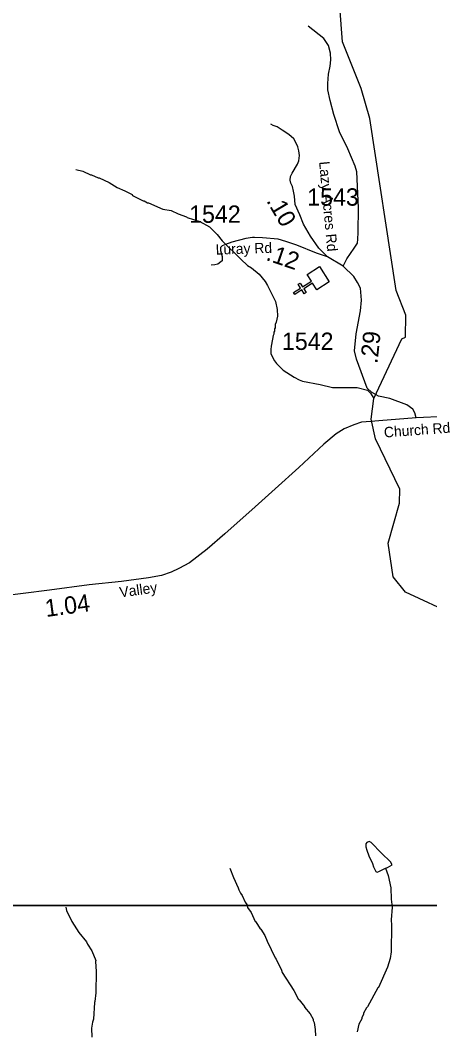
# Model space of a CAD drawing. Extents: x 1248089 to 1457196, y 820910 to 988753.
# Drawn here: x 1347982 to 1350937, y 912176 to 919465 of the extents above; entities that cross this region are included whole.
import ezdxf

# ---------------------------------------------------------------- set-up
doc = ezdxf.new("R2010")
doc.units = 0
for name, color, linetype in [('Exist Cultural Church CELL', 7, 'Continuous'), ('Exist Hydrographic Creek Single Shore', 7, 'Continuous'), ('Exist Hydrographic Misc Water Feature', 7, 'Continuous'), ('Exist Road Non-System Type 51', 7, 'Continuous'), ('Exist Road Secondary Type 51 Attributed', 7, 'Continuous'), ('Exist Road Secondary Type 51 Label', 7, 'Continuous'), ('Map Preparation Inset Cut Line', 7, 'Continuous'), ('Prop GRAU CAT1 Cell', 7, 'Continuous'), ('Prop Lane Lines', 7, 'Continuous')]:
    doc.layers.add(name, color=color, linetype=linetype)

msp = doc.modelspace()

# ---------------------------------------------------------------- linework, layer by layer
at = {"layer": 'Exist Cultural Church CELL'}
msp.add_lwpolyline([(1350122.5, 917523), (1350091.8, 917571), (1350027.6, 917530), (1350044.8, 917503), (1350031.3, 917494.4), (1350014.1, 917521.4), (1349963.4, 917489.1), (1349954.8, 917502.6), (1350005.5, 917534.9), (1349988.3, 917561.9), (1350001.8, 917570.5), (1350019, 917543.5), (1350083.2, 917584.5), (1350052.2, 917633.1), (1350142, 917690.4), (1350212.2, 917580.3)], close=True, dxfattribs=at)
at = {"layer": 'Exist Hydrographic Creek Single Shore'}
for points in [[(1350736.5, 917169.3), (1350761.5, 917182), (1350764.6, 917339.5), (1350693.6, 917518.2), (1350504.5, 918756.4), (1350442.6, 918974.2), (1350308.6, 919308.6), (1350288.5, 919561.7), (1350297.5, 919584.5)], [(1351125.6, 915175.3), (1350762.6, 915343.5), (1350673.6, 915453.6), (1350636.5, 915697.3), (1350718.6, 915984.5), (1350720.5, 916086.3), (1350544.6, 916447.7), (1350514.5, 916589.4), (1350534.5, 916740), (1350736.5, 917169.3)]]:
    msp.add_lwpolyline(points, dxfattribs=at)
at = {"layer": 'Exist Hydrographic Misc Water Feature'}
for points in [[(1348383.3, 918390.3), (1348433.3, 918376.3), (1348488.8, 918351.1), (1348496.7, 918350.9), (1348544.3, 918329.9), (1348552.3, 918329.7), (1348624.9, 918295.4), (1348682.8, 918258.7), (1348737.1, 918236.1), (1348789.6, 918208.4), (1348791.6, 918202.3), (1348868.7, 918162.6), (1348876.7, 918162.5), (1348900.3, 918149.9), (1348908.3, 918149.8), (1349011.4, 918103.4), (1349071.2, 918094.1), (1349122.6, 918069), (1349181.8, 918048), (1349186.1, 918043.5), (1349277.4, 918013.5), (1349348.6, 917975.9), (1349403.3, 917920.6), (1349438.4, 917875.9), (1349575.1, 917742.8), (1349622.5, 917697.8), (1349650.2, 917681.1), (1349705.2, 917633.9), (1349750.1, 917582.9), (1349767.4, 917554.6), (1349823.2, 917437.6), (1349835.7, 917381), (1349838.6, 917333), (1349829.6, 917289.1), (1349821.3, 917273.4), (1349820.8, 917249.4), (1349816.6, 917241.5), (1349816.3, 917225.5), (1349812.1, 917217.6), (1349811.7, 917201.6), (1349807.6, 917193.7), (1349803.6, 917166.6)], [(1349803.6, 917166.6), (1349792.4, 917116.1), (1349790.1, 917092.1), (1349791.5, 917060.1), (1349817, 917009.6), (1349830.8, 916991.2), (1349878.5, 916942.1), (1349958.4, 916892.3), (1349994.3, 916873.4), (1350018.5, 916862.8), (1350147.6, 916839.9), (1350235.8, 916817.8), (1350412.3, 916817.8), (1350488.7, 916799.3), (1350510.8, 916777.2), (1350534.5, 916740)], [(1350619, 913353.3), (1350633.3, 913359.1), (1350666.8, 913378.9), (1350654.2, 913400.6), (1350589.6, 913462.1), (1350515.3, 913539.7), (1350499.5, 913546.2), (1350483.3, 913538.5), (1350477, 913528.7), (1350476.6, 913508.7), (1350482, 913484.6), (1350497.2, 913444.2), (1350523.9, 913387.6), (1350531.4, 913363.4), (1350548.7, 913331), (1350556.6, 913326.8), (1350570.6, 913330.5), (1350619, 913353.3)], [(1349495.1, 913355.1), (1349521.6, 913286.5), (1349556, 913213.7), (1349559.6, 913197.6), (1349571.1, 913173.3), (1349582.8, 913157.1), (1349605.7, 913108.5), (1349617.3, 913092.3), (1349622.9, 913072.1), (1349648.1, 913035.6), (1349678.6, 912970.9), (1349682.5, 912968.8), (1349713.4, 912918.1), (1349718.7, 912914.3), (1349748.4, 912869.3), (1349763.4, 912828.9), (1349820.8, 912707.6), (1349828.6, 912699.4), (1349866.9, 912620.6), (1349872.4, 912602.4), (1349955.6, 912472.5), (1349990.1, 912407.8), (1349996, 912405.2), (1350033.1, 912358.7), (1350033, 912352.8), (1350073.9, 912305.8), (1350095, 912265.3), (1350094.8, 912257.3), (1350102.5, 912241.2), (1350111.4, 912193), (1350112.4, 912146.9)], [(1350619, 913353.3), (1350636, 913301.1), (1350656, 913212.6), (1350657.6, 913130.1), (1350664.9, 913072.3), (1350659, 912982.5), (1350662.1, 912944.5), (1350657.9, 912752.5), (1350652.7, 912704.7), (1350631.4, 912641.1), (1350568.2, 912494.6), (1350562.4, 912491.4), (1350489, 912356.4), (1350480.9, 912348.6), (1350460, 912309), (1350459.8, 912301), (1350447.3, 912277.3), (1350447.1, 912269.3), (1350426.3, 912229.8), (1350413, 912174.1)], [(1348310.8, 913074.2), (1348316.3, 913050), (1348354.5, 912969.2), (1348404.8, 912890), (1348461.3, 912822.7), (1348466.9, 912806.6), (1348497.9, 912759.8), (1348528.3, 912689.2), (1348526.2, 912682.9), (1348531.2, 912610.6), (1348527.2, 912457.2), (1348521.7, 912393.3), (1348517.5, 912385.4), (1348510.9, 912265.5), (1348504.4, 912243.7), (1348497.4, 912201.9), (1348500.1, 912137.8)]]:
    msp.add_lwpolyline(points, dxfattribs=at)
at = {"layer": 'Exist Road Non-System Type 51'}
for points in [[(1350311.4, 917692.8), (1350337.7, 917745.4), (1350391.7, 917822.8), (1350415, 917857.9), (1350418, 917887.1), (1350420.9, 917935.3), (1350422.3, 918113.5), (1350410.7, 918372.1), (1350399, 918413.4), (1350345, 918539.1), (1350286.6, 918661.8), (1350244.3, 918785.9), (1350219.4, 918886.7), (1350200.7, 918963), (1350202.2, 919008.3), (1350206.6, 919075.4), (1350218.3, 919133.9), (1350222.6, 919179.2), (1350221.2, 919228.8), (1350206.6, 919282.9), (1350173, 919334), (1350060.6, 919423.1)], [(1349954.1, 918233.4), (1349947.8, 918266.2), (1349934.7, 918291), (1349930.3, 918312.9), (1349933.2, 918337.8), (1349944.9, 918364.1), (1349982.9, 918426.9), (1349991.6, 918451.7), (1349994.5, 918472.2), (1349997.5, 918489.7), (1349993.1, 918524.8), (1349985.8, 918552.5), (1349972.6, 918580.3), (1349956.6, 918609.5), (1349920.1, 918641.6), (1349871.9, 918672.3), (1349835.4, 918697.1), (1349807.7, 918705.9), (1349791.1, 918716.2)], [(1349610.6, 917891.8), (1349508.5, 917864.5), (1349463.2, 917849.9), (1349439.9, 917839.7), (1349428.2, 917828), (1349426.7, 917806.1), (1349438.4, 917762.2), (1349439.9, 917749.1), (1349438.4, 917730.1), (1349429.6, 917722.8), (1349409.2, 917708.2), (1349385.8, 917702.3), (1349359.6, 917699.4)]]:
    msp.add_lwpolyline(points, dxfattribs=at)
at = {"layer": 'Exist Road Secondary Type 51 Attributed'}
for points in [[(1350199, 917759.4), (1350136.3, 917822.1), (1350076.1, 917909.9), (1350025.9, 917995.3), (1350000.9, 918063), (1349966, 918137.4), (1349960.9, 918197.6), (1349954.1, 918233.4)], [(1350199, 917759.4), (1350118.9, 917786), (1349978.5, 917843.8), (1349898.3, 917871.4), (1349843.1, 917886.4), (1349730.2, 917896.5), (1349672.6, 917899), (1349659.4, 917898.4), (1349610.6, 917891.8)], [(1350838.4, 916598.6), (1350829.9, 916636.9), (1350815, 916662.4), (1350772.5, 916694.3), (1350649.3, 916739), (1350566.5, 916756), (1350517.6, 916785.7), (1350485.8, 916813.4), (1350409.3, 917021.7), (1350394.4, 917083.3), (1350407.1, 917205.1), (1350437.2, 917370.7), (1350444.4, 917448.5), (1350436.9, 917533.8), (1350416.8, 917574), (1350389.2, 917619.1), (1350311.4, 917692.8), (1350199, 917759.4)], [(1350838.4, 916598.6), (1350569.3, 916577.2), (1350512.1, 916573.5), (1350443.8, 916568), (1350390.3, 916549.5), (1350320.2, 916519.9), (1350261.1, 916484.9), (1350172.6, 916411), (1349992.1, 916241.9), (1349822.4, 916088.6), (1349678.5, 915957.5), (1349457.9, 915762.8), (1349330.6, 915653.8), (1349203.2, 915554.1), (1349125.7, 915513.4), (1349070.4, 915487.6), (1349002.1, 915463.6), (1348908, 915447), (1348713.3, 915421.4), (1348480.8, 915395.6), (1348193, 915356.8), (1347811.8, 915308.8)], [(1351603.7, 916643.1), (1351549, 916645.2), (1351460.8, 916638.4), (1351275.3, 916620.3), (1351049.2, 916609), (1350838.4, 916598.6)]]:
    msp.add_lwpolyline(points, dxfattribs=at)
at = {"layer": 'Map Preparation Inset Cut Line'}
for points in [[(1388709.5, 913085.2), (1313026.2, 913085.2), (1313026.2, 941112.2), (1388709.5, 941112.2)], [(1313026.2, 913085.2), (1388709.5, 913085.2), (1388709.5, 884379.9), (1373500.6, 884376.6), (1373500.6, 868836.7), (1313026.2, 868836.7)]]:
    msp.add_lwpolyline(points, close=True, dxfattribs=at)

# ---------------------------------------------------------------- texts
at = {"layer": 'Exist Road Secondary Type 51 Label'}
for s, rotation, p in [('Lazy Acres Rd', 275.24102, (1350138.5, 918444.9)), ('Luray Rd', 1.82291, (1349393.8, 917775.7)), ('Church Rd', 4.25338, (1350609.2, 916457.3)), ('Valley ', 7.93331, (1348704, 915304.9))]:
    msp.add_text(s, height=75, rotation=rotation, dxfattribs=at).set_placement(p)
at = {"layer": 'Prop GRAU CAT1 Cell'}
for s, rotation, p in [('.10', 300.44626, (1349755, 918163.9)), ('.12', 341.01639, (1349748.8, 917738.5)), ('.29', 84.06471, (1350559.5, 916986.4)), ('1.04', 7.67326, (1348169.5, 915164.2))]:
    msp.add_text(s, height=125, rotation=rotation, dxfattribs=at).set_placement(p)
at = {"layer": 'Prop Lane Lines'}
for s, p in [('1543', (1350053.2, 918128.7)), ('1542', (1349201.1, 918005.1)), ('1542', (1349870.7, 917089.1))]:
    msp.add_text(s, height=125, dxfattribs=at).set_placement(p)

doc.saveas('drawing.dxf')
